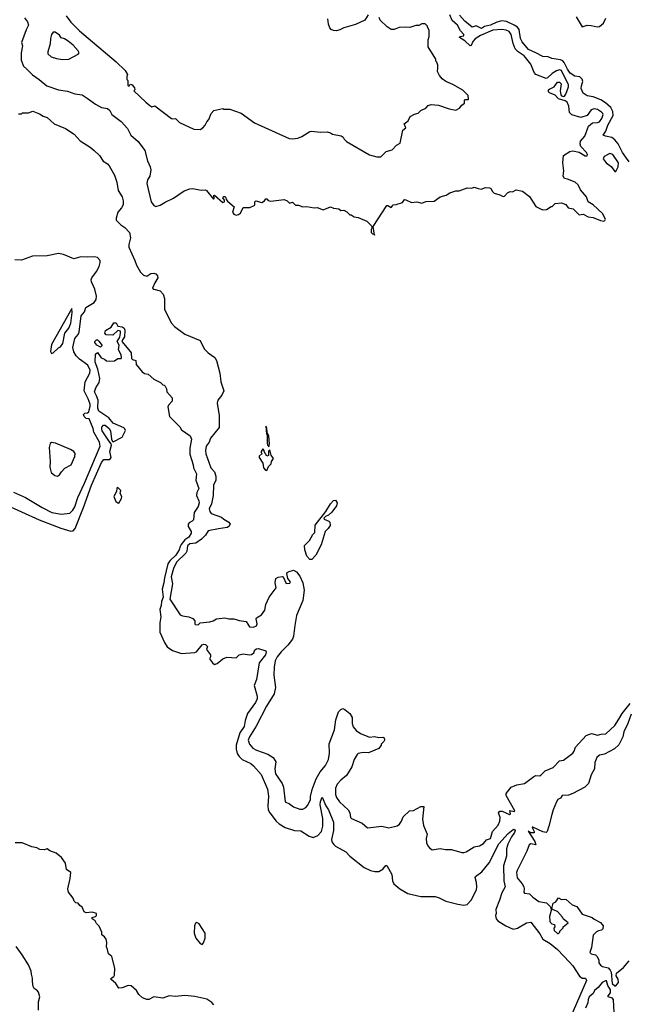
# Model space of a CAD drawing. Extents: x 2086813 to 2278017, y 548126 to 753336.
# Tile 271 of 461: x 2182238 to 2188166, y 647932 to 657518. Entities that reach past the tile are written whole.
import ezdxf

# ---------------------------------------------------------------- set-up
doc = ezdxf.new("R2010")
doc.units = 0

msp = doc.modelspace()

# ---------------------------------------------------------------- linework, layer by layer
at = {"layer": '0CON10XD'}
for points in [[(2182285, 657535.6), (2182315, 657498), (2182324.6, 657465), (2182300.1, 657419.9), (2182254.3, 657295), (2182264.1, 657264.1), (2182251.6, 657195), (2182250.8, 657125), (2182274.5, 657065), (2182307.3, 657037.3), (2182361.2, 656981.2), (2182427.2, 656937.2), (2182502, 656875), (2182615, 656833.6), (2182705, 656821.8), (2182775, 656797.8), (2182845.4, 656785.4), (2182895, 656755.5), (2182975, 656694.4), (2183035, 656661.9), (2183092.2, 656652.2), (2183115.5, 656635.5), (2183135.7, 656595), (2183225.3, 656525.3), (2183289.3, 656459.3), (2183322, 656395), (2183391.2, 656331.2), (2183455.6, 656245.6), (2183482.9, 656145), (2183510, 656085), (2183515.8, 656055.8), (2183505.8, 655995), (2183481.2, 655958.8), (2183476.4, 655923.6), (2183520, 655745), (2183545, 655707.5), (2183565, 655700), (2183607.7, 655712.3), (2183655, 655742.5), (2183735, 655780), (2183839.3, 655850.7), (2183895, 655870), (2183925, 655873.3), (2184005, 655857.5), (2184045, 655861.2), (2184056.2, 655855), (2184125, 655770), (2184131.7, 655778.3), (2184130, 655805), (2184135, 655810), (2184215, 655737.5), (2184232.5, 655745), (2184231.7, 655761.7), (2184217.5, 655785), (2184225, 655797.5), (2184235, 655796.7), (2184246.1, 655786.1), (2184248.3, 655768.3), (2184260.7, 655750.7), (2184327.5, 655695), (2184310, 655645), (2184325, 655623.3), (2184345, 655616.2), (2184369.5, 655620.5), (2184387.5, 655635), (2184415, 655690), (2184479.3, 655690.7), (2184520.7, 655709.3), (2184526.7, 655715), (2184527.5, 655745), (2184536.7, 655753.3), (2184595, 655738.8), (2184622.5, 655755), (2184635, 655772.5), (2184645, 655772.5), (2184659.3, 655759.3), (2184685, 655750), (2184815, 655766.7), (2184842.5, 655755), (2184855, 655740), (2184865, 655732.5), (2184895, 655742.5), (2184925, 655712.5), (2184955, 655713.3), (2184995, 655697.5), (2185035, 655700), (2185105, 655687.5), (2185135, 655690), (2185195, 655667.5), (2185265, 655697.5), (2185295, 655683.3), (2185345, 655676.7), (2185365, 655660), (2185395, 655662.5), (2185425, 655647.5), (2185455, 655617.5), (2185465, 655617.5), (2185495, 655600), (2185535, 655592.5), (2185620, 655555), (2185660, 655515), (2185670, 655495), (2185662.5, 655475), (2185662.5, 655445), (2185675, 655432.5), (2185690, 655430), (2185695, 655420), (2185680, 655505), (2185815, 655707.5), (2185825, 655707.5), (2185855, 655690), (2185870, 655705), (2185873, 655717), (2185905, 655720), (2185965, 655737.5), (2185985, 655766.7), (2186000, 655765), (2186055, 655737.5), (2186105, 655743.3), (2186155, 655732.5), (2186195, 655747.5), (2186275, 655752.5), (2186335, 655792.5), (2186391.7, 655808.3), (2186428.3, 655831.7), (2186485, 655852.5), (2186517, 655853), (2186595, 655880), (2186640.7, 655879.3), (2186665, 655887.5), (2186703.8, 655873.8), (2186733, 655867), (2186775, 655883.3), (2186815, 655880), (2186825.9, 655875.9), (2186843.9, 655843.9), (2186859.3, 655829.3), (2186913.9, 655813.9), (2186947, 655797), (2186960.7, 655799.3), (2186988.3, 655831.7), (2187013.9, 655846.1), (2187036.4, 655843.6), (2187075, 655860), (2187135, 655850), (2187205, 655796.7), (2187265, 655700), (2187310, 655675), (2187335, 655667.5), (2187369.3, 655670.7), (2187415, 655700), (2187425, 655700), (2187455, 655727.5), (2187515, 655733.8), (2187558.3, 655718.3), (2187580, 655685), (2187630, 655675), (2187688.3, 655618.3), (2187725, 655623.3), (2187775, 655598.8), (2187825, 655593.8), (2187895, 655562), (2187925, 655556.2), (2187937.7, 655562.3), (2187943.6, 655576.4), (2187915, 655631.2), (2187825, 655715.7), (2187773.8, 655745), (2187758, 655795), (2187701.3, 655861.3), (2187679.1, 655909.1), (2187647.5, 655935), (2187573.3, 655966.7), (2187545, 655971.2), (2187531.2, 655995), (2187536.7, 656045), (2187527.5, 656125), (2187533.8, 656195), (2187595, 656235.6), (2187625, 656241.9), (2187686.8, 656226.8), (2187745, 656192), (2187765, 656192.5), (2187768, 656205), (2187759.2, 656225), (2187702.2, 656282.2), (2187697.1, 656305), (2187700, 656335), (2187742.5, 656385), (2187778.3, 656481.7), (2187816.1, 656513.9), (2187865, 656516.9), (2187885, 656524.5), (2187907.7, 656555), (2187921.5, 656595), (2187919.4, 656605), (2187905, 656618.5), (2187865, 656642.5), (2187835, 656651.1), (2187805, 656640.8), (2187763.9, 656586.1), (2187705, 656567.1), (2187615, 656593.3), (2187594.2, 656614.2), (2187588.1, 656675), (2187571.2, 656715), (2187549.7, 656729.7), (2187485, 656746.2), (2187453.6, 656783.6), (2187397.5, 656805), (2187390, 656815), (2187390, 656835), (2187400, 656845), (2187419.2, 656850.8), (2187443.8, 656865), (2187475, 656910), (2187495, 656911.2), (2187513.3, 656895), (2187501.2, 656825), (2187510, 656785), (2187516.2, 656776.2), (2187535, 656771.2), (2187545.6, 656774.4), (2187558.3, 656791.7), (2187582.2, 656865), (2187582.2, 656885), (2187515, 657022.1), (2187495, 657029.6), (2187465, 657020.4), (2187425, 656994.6), (2187378.5, 656951.5), (2187365, 656946.9), (2187265.8, 656985.8), (2187249.6, 657005), (2187217.8, 657085), (2187151.6, 657165), (2187094.6, 657205), (2187065.2, 657235.2), (2187045.7, 657285.7), (2187026, 657375), (2187005, 657402.5), (2186975.2, 657415.2), (2186935, 657422.2), (2186848, 657415), (2186725, 657365.2), (2186675, 657331.4), (2186653.2, 657306.8), (2186635, 657265.7), (2186625, 657262.9), (2186575, 657313.3), (2186521.4, 657345), (2186526.2, 657355), (2186565, 657362.5), (2186565.4, 657375), (2186530.5, 657410.5), (2186502.5, 657465), (2186449, 657509), (2186428.5, 657565)], [(2182691.9, 657555), (2182735.9, 657495), (2182821, 657411), (2183176.8, 657106.8), (2183265, 657023.3), (2183287.5, 656985), (2183280, 656965), (2183280, 656935), (2183290, 656925), (2183291.7, 656881.7), (2183305, 656870), (2183315, 656890), (2183335, 656882.5), (2183357.5, 656855), (2183360, 656835), (2183350, 656825), (2183465, 656713.8), (2183505, 656683.3), (2183525, 656670), (2183555, 656680), (2183715, 656557.5), (2183725, 656552.5), (2183755, 656557.5), (2183795, 656517.5), (2183935, 656453.8), (2183995, 656450), (2184022.5, 656465), (2184045, 656490), (2184060, 656525), (2184080, 656545), (2184102.5, 656605), (2184130, 656635), (2184215, 656652.5), (2184225, 656647.5), (2184285, 656646.7), (2184395, 656608.8), (2184525, 656514.2), (2184862.1, 656362.1), (2184895, 656357.7), (2184946.2, 656365), (2184985, 656380.6), (2185065, 656428.8), (2185085, 656433.8), (2185165, 656423.3), (2185233.3, 656426.7), (2185265, 656417.5), (2185285, 656403.3), (2185368.3, 656388.3), (2185387.5, 656375), (2185397.5, 656355), (2185421.7, 656331.7), (2185645, 656203.3), (2185715, 656183.3), (2185755, 656183.3), (2185807.5, 656235), (2185865, 656250), (2185907.5, 656295), (2185942.5, 656315), (2185968.3, 656441.7), (2185997.5, 656465), (2185982.5, 656505), (2186022.5, 656535), (2186040, 656575), (2186085, 656598.8), (2186120.7, 656609.3), (2186145, 656632.5), (2186193, 656657), (2186215, 656682.5), (2186245, 656692.5), (2186316.4, 656686.4), (2186420.7, 656650.7), (2186485, 656637.5), (2186523, 656657), (2186543.6, 656686.4), (2186570, 656705), (2186570, 656735), (2186575, 656740), (2186605, 656740), (2186610, 656745), (2186605, 656780), (2186555, 656832.5), (2186456.7, 656886.7), (2186390, 656915), (2186353.6, 656943.6), (2186327.5, 656975), (2186307.5, 657015), (2186310, 657045), (2186310, 657075), (2186300, 657105), (2186290, 657115), (2186290, 657135), (2186217.5, 657255), (2186216.4, 657323.6), (2186226.7, 657355), (2186227.5, 657415), (2186210, 657445), (2186210, 657455), (2186187, 657477), (2186155, 657477.5), (2186127, 657463), (2186095, 657462.5), (2186038.3, 657441.7), (2185995, 657446.7), (2185935, 657442.5), (2185885, 657423.3), (2185855, 657422.5), (2185817, 657447), (2185750, 657515), (2185738.3, 657538.3)], [(2185632.5, 657565), (2185600, 657515), (2185507.7, 657472.3), (2185395, 657437.5), (2185355, 657419.2), (2185325, 657410.8), (2185295, 657412.5), (2185273.2, 657423.2), (2185260.3, 657440.3), (2185246, 657475), (2185238.8, 657525)], [(2188175.3, 656135), (2188148.9, 656168.9), (2188108.8, 656225), (2188068.1, 656308.1), (2188035, 656350), (2188005, 656369.5), (2187942.7, 656382.7), (2187922, 656395), (2187947.5, 656432.5), (2187965, 656490), (2188019.3, 656585), (2188014.8, 656625), (2187995, 656661.8), (2187945, 656708.3), (2187896.8, 656736.8), (2187825, 656766.5), (2187765, 656777.3), (2187725, 656801.5), (2187706.9, 656846.9), (2187708.8, 656875), (2187722.4, 656915), (2187715, 656939.5), (2187695, 656961.2), (2187645, 656968.8), (2187598.4, 656998.4), (2187573.4, 657035), (2187542.8, 657102.8), (2187528.7, 657118.7), (2187505, 657128.4), (2187420.9, 657140.9), (2187385, 657155.8), (2187335, 657160.9), (2187265, 657195.4), (2187195, 657226.5), (2187131.7, 657301.7), (2187115.9, 657335), (2187102.2, 657422.2), (2187085.2, 657445.2), (2187055.8, 657465.8), (2186979.8, 657499.8), (2186935, 657506.5), (2186885, 657493.5), (2186825, 657463.5), (2186765, 657450.3), (2186735, 657430.8), (2186685, 657457.3), (2186645, 657445.7), (2186573.4, 657505), (2186522, 657562)], [(2187656.9, 657545), (2187715, 657450), (2187764.4, 657465.6), (2187805, 657462.1), (2187862.8, 657447.2), (2187885, 657450.4), (2187923.3, 657485), (2187945.5, 657534.5)], [(2182655, 657130.8), (2182715, 657134.3), (2182809.1, 657180.9), (2182817.5, 657195), (2182808.9, 657215), (2182759.1, 657269.1), (2182709.6, 657309.6), (2182675, 657331.9), (2182642.9, 657342.9), (2182625, 657367.5), (2182585, 657395.5), (2182562.9, 657397.1), (2182548.8, 657375), (2182538.8, 657335), (2182536.1, 657283.9), (2182511.2, 657205), (2182512, 657185), (2182545, 657156), (2182595, 657138.8), (2182655, 657130.8)], [(2182225, 656602.5), (2182255, 656602.5), (2182265, 656610), (2182325, 656610), (2182365, 656627.5), (2182430.7, 656600.7), (2182465, 656577.5), (2182505, 656566.7), (2182575, 656503.3)], [(2182575, 656503.3), (2182685, 656458.8), (2182770, 656405), (2182827.7, 656337.7), (2182925, 656275.7), (2182962, 656245), (2183014.4, 656195), (2183051.1, 656141.1), (2183092.5, 656115), (2183108.6, 656095), (2183160, 656005), (2183184.3, 655935), (2183197.3, 655855), (2183235, 655792), (2183245.5, 655755), (2183245.4, 655715), (2183229.6, 655685), (2183195, 655642.9), (2183178, 655585), (2183178.8, 655565), (2183221.5, 655521.5), (2183262.5, 655495), (2183306.2, 655446.2), (2183317.5, 655395), (2183300.4, 655329.6), (2183302.2, 655305), (2183361, 655175), (2183375, 655127.7), (2183415, 655058.9), (2183445, 655030.5), (2183475, 655021.5), (2183515, 655045.5), (2183545, 655051.4), (2183565, 655042.5), (2183581.1, 655025), (2183583.3, 655005), (2183553.5, 654956.5), (2183532.9, 654905), (2183545, 654893.5), (2183605, 654878.2), (2183635, 654845.7), (2183647.4, 654805), (2183648.8, 654695), (2183717.3, 654565), (2183745, 654530.5), (2183845, 654455.7), (2183995.5, 654395.5), (2184035, 654314.3), (2184074.3, 654275), (2184138.3, 654228.3), (2184155, 654198.8), (2184188.2, 654075), (2184197.5, 653992.5), (2184227.1, 653905), (2184207.8, 653862.2), (2184168.8, 653815), (2184160.8, 653785), (2184179.6, 653665), (2184182.3, 653547.7), (2184097.8, 653442.2), (2184083.6, 653405), (2184055, 653365.8), (2184048, 653325), (2184051.8, 653291.8), (2184100, 653155), (2184134.2, 653115), (2184150, 653075), (2184147.1, 653035), (2184127.1, 652985), (2184123.3, 652885), (2184105, 652803.3), (2184084.5, 652755), (2184088.5, 652728.5), (2184101.9, 652711.9), (2184203.5, 652673.5), (2184225, 652653.5), (2184274.3, 652624.3), (2184288, 652605), (2184276, 652585), (2184260, 652575), (2184175, 652559.6), (2184075, 652541.5), (2184049.3, 652500.7), (2184009.9, 652460.1), (2183955, 652422.6), (2183895, 652414.9), (2183872.6, 652395), (2183864.8, 652345), (2183855.8, 652325), (2183765.8, 652235), (2183736.2, 652175), (2183713.9, 652095), (2183725.3, 652025), (2183700, 651875), (2183802.5, 651725), (2183825, 651713.8), (2183885, 651703.3), (2183925, 651686.7), (2183942.5, 651665), (2183942.5, 651635), (2183948.3, 651628.3), (2183975, 651627.5), (2183995, 651646.2), (2184090, 651655), (2184122.5, 651665), (2184155.8, 651684.2), (2184235, 651696), (2184275.8, 651684.2), (2184325, 651684.4), (2184355, 651676), (2184377, 651667), (2184445, 651657.5), (2184476.1, 651606.1), (2184515, 651603.3), (2184543.8, 651615), (2184551.4, 651635), (2184541.2, 651685), (2184546, 651695), (2184591.9, 651725), (2184625, 651769.2), (2184633.8, 651825), (2184668.2, 651895), (2184736, 651985), (2184726, 652035), (2184731.7, 652078.3), (2184755, 652090), (2184796.4, 652096.4), (2184805, 652092.5), (2184835, 652029.5), (2184868, 652032), (2184876.9, 652045), (2184848.5, 652078.5), (2184838.8, 652125), (2184844.3, 652135.7), (2184863.2, 652146.8), (2184905, 652158.1), (2184935, 652142.3), (2184965, 652101.1), (2184997.2, 652035), (2185008.2, 651965), (2184995, 651863.3), (2184932.6, 651717.4), (2184918.8, 651618.8), (2184905.4, 651515), (2184895, 651485.8), (2184850.7, 651429.3), (2184785.4, 651365), (2184746.8, 651315), (2184726.8, 651275), (2184715.4, 651215), (2184713.1, 651135), (2184730, 651015), (2184715.7, 650955), (2184641.1, 650835), (2184540.4, 650639.6), (2184475, 650536.2), (2184464.5, 650505), (2184475.8, 650465), (2184510, 650425), (2184545, 650406.7), (2184655, 650367.8), (2184705.7, 650335), (2184731.3, 650291.3), (2184724.4, 650225.6), (2184729.2, 650175), (2184795, 650080), (2184807.5, 650045), (2184825, 649902.5), (2184865, 649883.3), (2184904.2, 649854.2), (2184965, 649831.2), (2184995, 649831.2), (2185025, 649848.8), (2185045, 649870), (2185069.4, 649925), (2185070.5, 649955), (2185088.2, 650021.8), (2185124.1, 650125.9), (2185163.3, 650195), (2185215, 650257.1), (2185245.5, 650315), (2185254.5, 650375.5), (2185253.4, 650466.6), (2185303.5, 650605), (2185318.6, 650701.4), (2185342.3, 650777.7), (2185365, 650802.5), (2185385, 650812.5), (2185405, 650803.3), (2185455, 650763.3), (2185476, 650725), (2185477.5, 650695), (2185475.8, 650665), (2185485, 650633.8), (2185515, 650596.2), (2185556.8, 650566.8), (2185645, 650534), (2185695, 650538), (2185735, 650530), (2185775, 650532.5), (2185787.5, 650525), (2185790, 650505), (2185785, 650490), (2185760, 650465), (2185760, 650455), (2185735, 650422.5), (2185635, 650380), (2185583.9, 650383.9), (2185535.6, 650374.4), (2185524.2, 650365), (2185494.6, 650315.4), (2185473.5, 650245), (2185421.3, 650158.7), (2185365, 650113.1), (2185331.8, 650075), (2185314.5, 650035), (2185314.5, 649975), (2185325, 649944.2), (2185351.9, 649901.9), (2185436.6, 649826.6), (2185452, 649795), (2185460.5, 649750.5), (2185469.5, 649739.5), (2185572.5, 649695), (2185625, 649648.8), (2185764.1, 649665.9), (2185835, 649650.8), (2185915, 649669.2), (2185935.8, 649685), (2185957.5, 649715), (2185972.7, 649757.3), (2186033.9, 649816.1), (2186075, 649818), (2186145, 649858.8), (2186175, 649857.5), (2186161.2, 649735), (2186172.7, 649672.7), (2186207.7, 649587.7), (2186197.5, 649545), (2186200, 649505), (2186213.3, 649475), (2186230, 649455), (2186256.4, 649436.4), (2186335, 649450), (2186385, 649440), (2186445, 649438), (2186545, 649410), (2186565, 649410), (2186586.7, 649415), (2186665.7, 649464.3), (2186715.6, 649474.4), (2186755, 649496.7), (2186785, 649533.8), (2186825, 649546.7), (2186844, 649615), (2186898.1, 649675), (2186915.4, 649715), (2186918.9, 649748.9), (2186901.2, 649795), (2186915, 649812), (2186937.3, 649812.7), (2187008.8, 649781.2), (2187017.5, 649785), (2187011.7, 649818.3), (2187055, 649810), (2187060, 649815), (2186976, 649965), (2186977.5, 649985), (2187023.9, 650046.1), (2187080.7, 650069.3), (2187155, 650082.5), (2187245, 650151.2), (2187265, 650158.8), (2187305, 650156.2), (2187315, 650162), (2187355, 650206), (2187435, 650238.2), (2187495, 650302.9), (2187535, 650307.1), (2187625, 650375.8), (2187639.4, 650395), (2187652.9, 650435), (2187755, 650549.6), (2187807.5, 650567.5), (2187865, 650550.8), (2187903, 650563), (2187947.5, 650565), (2188035.6, 650645), (2188072.3, 650707.7), (2188105.4, 650764.6), (2188185, 650860)], [(2188045, 656040), (2188068.6, 656085), (2188069.4, 656125), (2188014.2, 656204.2), (2187985, 656216), (2187930, 656185), (2187922.5, 656165), (2187950.8, 656125), (2187998.1, 656088.1), (2188035, 656040), (2188045, 656040)], [(2182178.8, 652918.8), (2182295, 652866.9), (2182458.4, 652768.4), (2182551.5, 652721.5), (2182645, 652702.2), (2182725, 652713.3), (2182755, 652741.4), (2182775, 652776), (2182802.9, 652867.1), (2182868.8, 653005), (2183022.5, 653365), (2183013.9, 653405), (2182961.6, 653501.6), (2182955, 653538.6), (2182915, 653630.8), (2182885, 653635.4), (2182867.1, 653655), (2182860.7, 653675), (2182871.8, 653688.2), (2182898.5, 653691.5), (2182910.8, 653699.2), (2182925, 653753.8), (2182923.6, 653775), (2182904.2, 653825.8), (2182864.4, 653905), (2182876.3, 653993.7), (2182920.5, 654075), (2182924.4, 654105), (2182901.7, 654155), (2182821.9, 654211.9), (2182789.3, 654245), (2182766.4, 654285), (2182756, 654325), (2182775.6, 654414.4), (2182808.1, 654451.9), (2182818.8, 654475), (2182836, 654635), (2182869.5, 654675), (2182882.1, 654715), (2182963.9, 654765), (2182983.8, 654795), (2182985.1, 654825), (2182968.5, 654895), (2182937.1, 654965), (2182934.4, 654985), (2182940.4, 655005), (2182986.1, 655065), (2183012.2, 655115), (2183022.6, 655155), (2183021.2, 655175), (2182995, 655201.9), (2182965, 655208.3), (2182895, 655204.4), (2182835, 655209), (2182765, 655190), (2182665, 655230.8), (2182615, 655241.7), (2182505, 655220), (2182363.5, 655216.5), (2182255, 655177.1), (2182190.5, 655180.5)], [(2182548.3, 654268.3), (2182565, 654273.3), (2182615, 654322.5), (2182635, 654332.5), (2182658.8, 654365), (2182678.1, 654465), (2182715.7, 654515), (2182735, 654562.5), (2182748.3, 654668.3), (2182745, 654707.5), (2182548, 654355), (2182537, 654287), (2182548.3, 654268.3)], [(2182082, 652805), (2182428.7, 652648.7), (2182637.3, 652567.3), (2182735, 652536.7), (2182758.3, 652541.7), (2182776.7, 652563.3), (2182857.9, 652767.9), (2182936.5, 652985), (2183035, 653205.6), (2183056.2, 653235), (2183115, 653237.5), (2183128.6, 653255), (2183115.6, 653315), (2183131.2, 653375), (2183129.3, 653389.3), (2183105, 653416.7), (2183042, 653515), (2183036.7, 653525), (2183039.3, 653550.7), (2183055, 653570), (2183071.7, 653571.7), (2183109.3, 653539.3), (2183122.5, 653515), (2183133.6, 653433.6), (2183141.7, 653411.7), (2183148.3, 653408.3), (2183235, 653452.5), (2183267, 653517), (2183263.6, 653533.6), (2183252.5, 653545), (2183148.8, 653588.8), (2183105, 653642.5), (2183007.6, 653707.6), (2182998.8, 653735), (2183002.7, 653815), (2182984.7, 653854.7), (2182966.2, 653895), (2182978.8, 653935), (2183012.5, 653985), (2183017.5, 654025), (2183000, 654115), (2182974.4, 654185), (2182975, 654260), (2182997, 654277), (2183032.5, 654225), (2183063.6, 654213.6), (2183085, 654197.5), (2183115, 654192.5), (2183161.7, 654198.3), (2183195, 654220), (2183225, 654220), (2183230, 654225), (2183226.2, 654255), (2183198.8, 654305), (2183208.3, 654348.3), (2183186.2, 654385), (2183212.1, 654427.9), (2183220.8, 654465), (2183218.8, 654485), (2183195, 654490.8), (2183145, 654446.2), (2183080.7, 654450.7), (2183067.5, 654465), (2183075, 654492.5), (2183130, 654525), (2183155, 654566.7), (2183176.4, 654566.4), (2183194.3, 654534.3), (2183235, 654529.2), (2183255.7, 654515.7), (2183260.8, 654495), (2183260, 654430), (2183237.7, 654402.3), (2183233.8, 654385), (2183317.1, 654285), (2183322.9, 654275), (2183328, 654218), (2183338.3, 654208.3), (2183369.3, 654199.3), (2183372.3, 654162.3), (2183429.3, 654089.3), (2183455, 654072.5), (2183488.3, 654068.3), (2183545, 654017.5), (2183610, 653985), (2183631.7, 653961.7), (2183645, 653960), (2183655, 653950), (2183667.5, 653925), (2183670, 653895), (2183722.5, 653835), (2183722.5, 653805), (2183687.5, 653765), (2183681.7, 653748.3), (2183696.1, 653656.1), (2183796.7, 653555), (2183812.5, 653525), (2183897.5, 653465), (2183910, 653435), (2183895.6, 653345), (2183896.6, 653286.6), (2183929.2, 653185), (2183931.1, 653155), (2183959.6, 653095), (2183952.5, 653035), (2183982.5, 652955), (2183963.6, 652915), (2183959.4, 652885), (2183982.9, 652835), (2183985.9, 652815), (2183975, 652778.6), (2183938.4, 652721.6), (2183930.6, 652649.4), (2183918.8, 652635), (2183889.7, 652620.3), (2183879.4, 652605), (2183879.4, 652585), (2183906.9, 652535), (2183908.3, 652518.3), (2183885, 652480.5), (2183845, 652452.9), (2183810.3, 652409.7), (2183799.6, 652390.4), (2183792.3, 652355), (2183760, 652305), (2183699.4, 652250.6), (2183680.2, 652219.8), (2183648.5, 652085), (2183642.7, 652035), (2183624.3, 651975), (2183636.2, 651895), (2183620.2, 651855), (2183616.5, 651815), (2183601.7, 651775), (2183613.9, 651705), (2183601.6, 651645), (2183602, 651555), (2183648.7, 651455), (2183675, 651413.1), (2183725, 651377.1), (2183815, 651347.1), (2183945, 651355.6), (2183959.2, 651365), (2184015, 651431.2), (2184030.8, 651439.2), (2184046.7, 651435), (2184066.2, 651415), (2184057.5, 651385), (2184096.7, 651335), (2184097.5, 651315), (2184087.5, 651295), (2184116.2, 651255), (2184135, 651240), (2184160.5, 651249.5), (2184215, 651294), (2184255, 651310), (2184345, 651306.4), (2184375.3, 651334.7), (2184415, 651343.2), (2184475, 651332.7), (2184495, 651336.5), (2184517.5, 651352.5), (2184528.3, 651381.7), (2184545.9, 651394.1), (2184565, 651396.2), (2184634.3, 651374.3), (2184640, 651365), (2184631.8, 651335), (2184571.9, 651255), (2184545.5, 651094.5), (2184521.4, 651035), (2184552.5, 650932.5), (2184551.2, 650905), (2184535, 650869.4), (2184457.3, 650762.7), (2184434.6, 650695), (2184424.5, 650635), (2184383.1, 650575), (2184345.2, 650455), (2184346.3, 650415), (2184357.5, 650375), (2184376, 650345), (2184405, 650315.6), (2184487.8, 650275), (2184514.6, 650255), (2184590.2, 650170.2), (2184652.1, 650025), (2184662.2, 649957.8), (2184654.1, 649865), (2184659.4, 649825), (2184675, 649794.7), (2184735.2, 649715), (2184765, 649689.4), (2184825, 649653.1), (2184915, 649623.9), (2184975, 649619.1), (2185058.8, 649568.8), (2185095, 649556.4), (2185143.4, 649576.6), (2185176.7, 649613.3), (2185190.9, 649665), (2185190.4, 649740.4), (2185165.6, 649875), (2185167.5, 649905), (2185185, 649950), (2185218.5, 649865), (2185245.4, 649825), (2185294.5, 649705), (2185294.7, 649625), (2185274.6, 649535), (2185279.1, 649515), (2185296.8, 649486.8), (2185315, 649470.9), (2185415, 649415.7), (2185453.6, 649375), (2185594.5, 649265), (2185655, 649234.7), (2185696.4, 649223.6), (2185735.4, 649224.6), (2185775, 649246.2), (2185805, 649283.8), (2185815, 649282), (2185862.9, 649195), (2185869.1, 649135), (2185883.7, 649103.7), (2185941.2, 649055), (2186019.4, 649010.6), (2186145, 648982.8), (2186285, 648981.8), (2186325, 648969.1), (2186387.2, 648937.2), (2186505, 648905.6), (2186565, 648896.1), (2186596.6, 648903.4), (2186636.2, 648945), (2186685.8, 649045), (2186689.3, 649075), (2186686.3, 649116.3), (2186673.1, 649165), (2186677.1, 649175), (2186739.9, 649220.1), (2186810.4, 649309.6), (2186905, 649492.9), (2186995, 649595.8), (2187043.8, 649635), (2187055, 649636.2), (2187064.3, 649625), (2187058.5, 649605), (2187028.1, 649561.9), (2186991.2, 649491.2), (2186979.1, 649445), (2186980, 649375), (2186948.7, 649281.3), (2186954.5, 649134.5), (2186968.1, 649075), (2186933.3, 649016.7), (2186912.5, 648945), (2186875.7, 648855), (2186878.8, 648815), (2186872.5, 648795), (2186878.5, 648765), (2186894.3, 648744.3), (2186974.1, 648694.1), (2187045, 648664.8), (2187088.1, 648671.9), (2187175, 648723.8), (2187215, 648731.2), (2187305, 648617.1), (2187334.7, 648565), (2187405, 648524), (2187475, 648464.8), (2187593.1, 648343.1), (2187625, 648307.7), (2187689.3, 648205), (2187715, 648187.2), (2187747.8, 648185), (2187758, 648165), (2187595, 647789.5)], [(2183025, 654330), (2182990.7, 654350.7), (2182970, 654375), (2182970, 654385), (2182985, 654400), (2182995, 654400), (2183009.3, 654389.3), (2183040, 654345), (2183025, 654330)], [(2184665, 653360), (2184672.5, 653385), (2184666.2, 653465), (2184648.3, 653498.3), (2184646.2, 653545), (2184635, 653560), (2184643.3, 653485), (2184650, 653475), (2184647.5, 653395), (2184653.3, 653373.3), (2184665, 653360)], [(2182605, 653073.3), (2182625, 653087.5), (2182643.6, 653116.4), (2182678.3, 653151.7), (2182740, 653185), (2182774.2, 653265), (2182777.5, 653295), (2182764.2, 653315), (2182732, 653335), (2182588, 653395), (2182548.5, 653401.5), (2182535, 653391.2), (2182524.5, 653354.5), (2182533.8, 653215), (2182531.7, 653161.7), (2182545, 653110), (2182579.3, 653079.3), (2182605, 653073.3)], [(2184645, 653130), (2184663, 653167), (2184687, 653193), (2184690, 653215), (2184710, 653245), (2184688.3, 653278.3), (2184675, 653330), (2184663, 653317), (2184660, 653275), (2184645, 653270), (2184620, 653315), (2184620, 653325), (2184605, 653340), (2184590, 653315), (2184590, 653305), (2184600, 653295), (2184571.7, 653268.3), (2184570, 653255), (2184605, 653200), (2184613.3, 653155), (2184631.7, 653131.7), (2184645, 653130)], [(2183205, 652812.5), (2183230, 652855), (2183233.3, 652875), (2183217.5, 652905), (2183222.5, 652935), (2183195, 652962.5), (2183183, 652957), (2183180, 652925), (2183155.7, 652875), (2183175, 652827.5), (2183193.3, 652813.3), (2183205, 652812.5)], [(2185065, 652262.1), (2185033.8, 652293.8), (2185013.7, 652355), (2185012.1, 652397.9), (2185061.7, 652448.3), (2185092.9, 652505), (2185111.5, 652525), (2185115, 652596.4), (2185221.3, 652728.7), (2185266, 652805), (2185295, 652836), (2185315, 652840), (2185330, 652815), (2185324.2, 652785), (2185278, 652722), (2185246.7, 652693.3), (2185217.8, 652682.2), (2185200, 652665), (2185202.5, 652655), (2185250, 652635), (2185258, 652625), (2185263.3, 652595), (2185244, 652565), (2185214, 652535), (2185172.9, 652405), (2185122.9, 652305), (2185085, 652262.5), (2185065, 652262.1)], [(2188192.9, 650757.1), (2188161.9, 650665), (2188123.3, 650585), (2188112.9, 650535), (2188073, 650457), (2188031.2, 650418.8), (2187935, 650368.2), (2187885, 650358.9), (2187859.4, 650335), (2187841.1, 650285), (2187835.6, 650225), (2187805.6, 650165), (2187779.1, 650080.9), (2187741.2, 650045), (2187625, 649983.1), (2187585, 649969.4), (2187522.5, 649965), (2187505, 649938.8), (2187480.8, 649925), (2187465, 649902), (2187433.6, 649825), (2187421.6, 649778.4), (2187393.3, 649665), (2187375.7, 649615), (2187365.6, 649604.4), (2187335, 649610.8), (2187235, 649657.5), (2187230, 649655), (2187232.5, 649645), (2187250, 649615), (2187249.3, 649600.7), (2187212.5, 649602.5), (2187191.7, 649618.3), (2187257, 649517), (2187266.7, 649485), (2187215, 649495.6), (2187199.2, 649485), (2187176.8, 649423.2), (2187081.9, 649235), (2187077.5, 649215), (2187085, 649162.5), (2187133.4, 649103.4), (2187148.9, 649075), (2187153.1, 649055), (2187148, 649025), (2187154.2, 649015), (2187205, 649008.6), (2187236.5, 648975), (2187295, 648934.2), (2187368.6, 648918.6), (2187403.3, 648885), (2187411.7, 648871.7), (2187413.3, 648845), (2187398, 648785), (2187402.3, 648742.3), (2187405, 648730), (2187420, 648715), (2187448.3, 648708.3), (2187450, 648685), (2187441.7, 648671.7), (2187445, 648650), (2187475, 648620), (2187485, 648620), (2187500, 648635), (2187500, 648645), (2187530, 648675), (2187530, 648685), (2187580, 648725), (2187530, 648765), (2187525, 648780), (2187476.4, 648836.4), (2187433, 648853), (2187420, 648865), (2187432.5, 648915), (2187459.3, 648930.7), (2187485, 648967.5), (2187515, 648952.5), (2187545, 648956.7), (2187560.7, 648950.7), (2187619.3, 648899.3), (2187663, 648883), (2187715, 648810), (2187815, 648777.5), (2187835, 648760), (2187895, 648727.5), (2187920, 648695), (2187917.5, 648665), (2187905, 648652.5), (2187875, 648647.5), (2187855, 648636.7), (2187822.5, 648605), (2187806, 648485), (2187792.5, 648435), (2187805, 648422.5), (2187845, 648412.5), (2187859.3, 648399.3), (2187880, 648365), (2187880, 648335), (2187893.6, 648313.6), (2187915, 648300), (2187968.3, 648288.3), (2187990, 648265), (2188000, 648245), (2188007.5, 648135), (2188035, 648110), (2188045, 648110), (2188070, 648145), (2188066.4, 648176.4), (2188048.3, 648208.3), (2188052.5, 648235), (2188119.3, 648290.7), (2188173.6, 648356.4)], [(2184130.4, 647925), (2184110.8, 647950.8), (2184061, 647981), (2183945, 648007.3), (2183845, 648016.7), (2183755, 648006.8), (2183695, 648013.2), (2183632.4, 647992.4), (2183545, 648004.2), (2183495, 647979.2), (2183475, 647978), (2183433.3, 647995), (2183398.3, 648028.3), (2183375, 648066.7), (2183325, 648112.5), (2183295, 648114.3), (2183235, 648091.2), (2183205, 648090), (2183175, 648133.3), (2183126.7, 648175), (2183127.5, 648185), (2183155, 648202.5), (2183162.5, 648215), (2183163.3, 648285), (2183135.9, 648395.9), (2183101.7, 648421.7), (2183093.8, 648463.8), (2183082.3, 648492.3), (2183087.5, 648535), (2183080, 648565), (2183065, 648588.8), (2183039.3, 648609.3), (2183036.7, 648635), (2183013.6, 648693.6), (2182985, 648717.5), (2182972.5, 648745), (2182942.5, 648765), (2182943.9, 648776.1), (2182975, 648787.5), (2182985, 648797.5), (2182987.5, 648815), (2182945, 648830), (2182885, 648822.5), (2182865, 648832.5), (2182846.1, 648876.1), (2182823.3, 648893.3), (2182806.4, 648916.4), (2182785, 648920), (2182770, 648935), (2182760, 648965), (2182712, 649025), (2182705.8, 649055), (2182731.2, 649155), (2182736.4, 649216.4), (2182694.3, 649244.3), (2182683.3, 649305), (2182645, 649362), (2182592.5, 649402.5), (2182530, 649425), (2182505, 649446.7), (2182475, 649434.5), (2182435, 649437.8), (2182405, 649455.7), (2182355, 649463.9), (2182261.4, 649505), (2182195, 649505.3)], [(2184015, 648513.8), (2184029.1, 648530.9), (2184043.1, 648575), (2184043.8, 648625), (2183985, 648715.6), (2183962.1, 648727.9), (2183949.7, 648720.3), (2183939.2, 648695), (2183936.7, 648625), (2183952.5, 648575), (2183995, 648523.8), (2184015, 648513.8)], [(2182420.5, 647875), (2182420.8, 647955), (2182433.8, 648005), (2182420.7, 648050.7), (2182407.3, 648067.3), (2182380, 648085), (2182368.8, 648105), (2182361.2, 648155), (2182363.3, 648185), (2182353.6, 648223.6), (2182350, 648255), (2182323.3, 648315), (2182263.6, 648413.6), (2182203.3, 648495)], [(2188030.8, 647795), (2188020.8, 647975), (2188010.8, 647990.8), (2187970, 648005), (2187970, 648015), (2187993.3, 648045), (2187993, 648073), (2187967.5, 648115), (2187955, 648160), (2187945, 648160), (2187912.5, 648145), (2187872.5, 648095), (2187836.7, 648065), (2187823.1, 648036.9), (2187785, 648003.3), (2187775, 647980), (2187771.2, 647945), (2187750, 647895)]]:
    msp.add_lwpolyline(points, dxfattribs=at)

doc.saveas('drawing.dxf')
